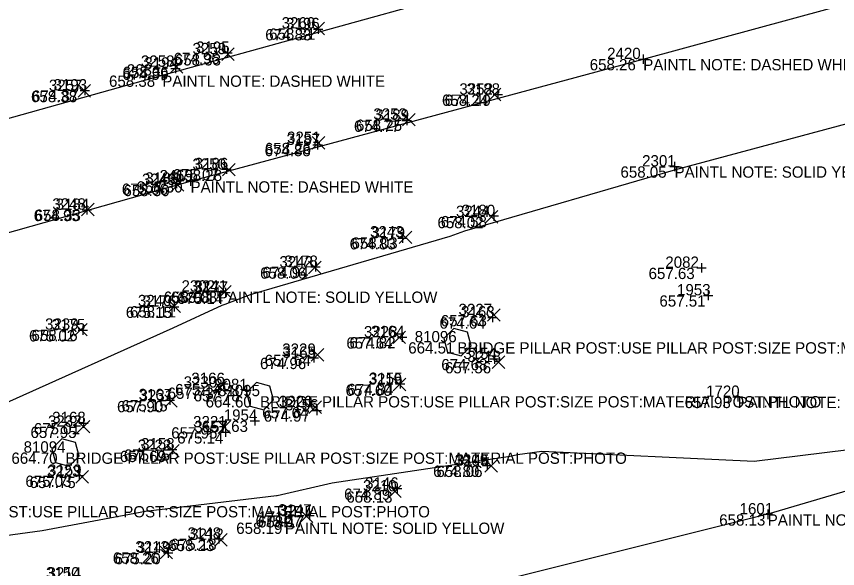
# Model space of a CAD drawing. Extents: x 2129350 to 2137777, y 657588 to 659885.
# Drawn here: x 2132477.1 to 2132564.5, y 658515.9 to 658574.6 of the extents above; entities that cross this region are included whole.
import ezdxf

# ---------------------------------------------------------------- set-up
doc = ezdxf.new("R2010")
doc.units = 0
for name, color, linetype in [('BR_X_SV_Bottom_of_Beam_Text', 7, 'Continuous'), ('DT_X_Contour_Minor', 7, 'Continuous'), ('PV_X_COP', 7, 'Continuous'), ('RD_X_Cells', 7, 'Continuous'), ('SV_X_Random_Point', 7, 'Continuous'), ('SV_X_Shot_Marker', 7, 'Continuous'), ('SV_X_Text_Comment', 7, 'Continuous'), ('SV_X_Text_Elevation', 7, 'Continuous'), ('SV_X_Text_Name', 7, 'Continuous')]:
    doc.layers.add(name, color=color, linetype=linetype)

msp = doc.modelspace()

# ---------------------------------------------------------------- linework, layer by layer
at = {"layer": 'BR_X_SV_Bottom_of_Beam_Text'}
for p, q in [((2132509.216, 658573.773), (2132509.216, 658572.773)), ((2132508.716, 658573.273), (2132509.716, 658573.273)), ((2132509.216, 658573.273), (2132509.216, 658573.273)), ((2132499.559, 658571.257), (2132499.559, 658570.257)), ((2132499.059, 658570.757), (2132500.059, 658570.757)), ((2132499.559, 658570.757), (2132499.559, 658570.757)), ((2132494.039, 658569.575), (2132494.039, 658568.575)), ((2132493.539, 658569.075), (2132494.539, 658569.075)), ((2132494.039, 658569.075), (2132494.039, 658569.075)), ((2132483.888, 658566.751), (2132484.888, 658566.751)), ((2132484.388, 658567.251), (2132484.388, 658566.251)), ((2132484.388, 658566.751), (2132484.388, 658566.751)), ((2132528.333, 658566.804), (2132528.333, 658565.804)), ((2132527.833, 658566.304), (2132528.833, 658566.304)), ((2132528.333, 658566.304), (2132528.333, 658566.304)), ((2132518.636, 658564.039), (2132518.636, 658563.039)), ((2132518.136, 658563.539), (2132519.136, 658563.539)), ((2132518.636, 658563.539), (2132518.636, 658563.539)), ((2132509.16, 658561.449), (2132509.16, 658560.449)), ((2132508.66, 658560.949), (2132509.66, 658560.949)), ((2132509.16, 658560.949), (2132509.16, 658560.949)), ((2132499.464, 658558.87), (2132499.464, 658557.87)), ((2132498.964, 658558.37), (2132499.964, 658558.37)), ((2132499.464, 658558.37), (2132499.464, 658558.37)), ((2132494.131, 658557.33), (2132494.131, 658556.33)), ((2132493.631, 658556.83), (2132494.631, 658556.83)), ((2132494.131, 658556.83), (2132494.131, 658556.83)), ((2132484.591, 658554.534), (2132484.591, 658553.534)), ((2132484.091, 658554.034), (2132485.091, 658554.034)), ((2132484.591, 658554.034), (2132484.591, 658554.034)), ((2132527.406, 658553.382), (2132528.406, 658553.382)), ((2132527.906, 658553.882), (2132527.906, 658552.882)), ((2132527.906, 658553.382), (2132527.906, 658553.382)), ((2132517.695, 658551.025), (2132518.695, 658551.025)), ((2132518.195, 658551.525), (2132518.195, 658550.525)), ((2132518.195, 658551.025), (2132518.195, 658551.025)), ((2132508.919, 658548.472), (2132508.919, 658547.472)), ((2132508.419, 658547.972), (2132509.419, 658547.972)), ((2132508.919, 658547.972), (2132508.919, 658547.972)), ((2132499.347, 658545.722), (2132499.347, 658544.722)), ((2132498.847, 658545.222), (2132499.847, 658545.222)), ((2132499.347, 658545.222), (2132499.347, 658545.222)), ((2132493.895, 658544.228), (2132493.895, 658543.228)), ((2132493.395, 658543.728), (2132494.395, 658543.728)), ((2132493.895, 658543.728), (2132493.895, 658543.728)), ((2132527.766, 658543.088), (2132527.766, 658542.088)), ((2132527.266, 658542.588), (2132528.266, 658542.588)), ((2132527.766, 658542.588), (2132527.766, 658542.588)), ((2132483.666, 658541.226), (2132484.666, 658541.226)), ((2132484.166, 658541.726), (2132484.166, 658540.726)), ((2132484.166, 658541.226), (2132484.166, 658541.226)), ((2132517.666, 658540.494), (2132518.666, 658540.494)), ((2132518.166, 658540.994), (2132518.166, 658539.994)), ((2132518.166, 658540.494), (2132518.166, 658540.494)), ((2132508.752, 658538.786), (2132508.752, 658537.786)), ((2132527.978, 658538.66), (2132527.978, 658537.66)), ((2132508.252, 658538.286), (2132509.252, 658538.286)), ((2132508.752, 658538.286), (2132508.752, 658538.286)), ((2132527.478, 658538.16), (2132528.478, 658538.16)), ((2132527.978, 658538.16), (2132527.978, 658538.16)), ((2132499.126, 658536), (2132499.126, 658535)), ((2132517.938, 658536.016), (2132517.938, 658535.016)), ((2132498.626, 658535.5), (2132499.626, 658535.5)), ((2132499.126, 658535.5), (2132499.126, 658535.5)), ((2132517.438, 658535.516), (2132518.438, 658535.516)), ((2132517.938, 658535.516), (2132517.938, 658535.516)), ((2132493.439, 658534.284), (2132493.439, 658533.284)), ((2132492.939, 658533.784), (2132493.939, 658533.784)), ((2132493.439, 658533.784), (2132493.439, 658533.784)), ((2132508.574, 658532.69), (2132509.574, 658532.69)), ((2132509.074, 658533.19), (2132509.074, 658532.19)), ((2132509.074, 658532.69), (2132509.074, 658532.69)), ((2132484.251, 658531.842), (2132484.251, 658530.842)), ((2132483.751, 658531.342), (2132484.751, 658531.342)), ((2132484.251, 658531.342), (2132484.251, 658531.342)), ((2132499.351, 658530.859), (2132499.351, 658529.859)), ((2132498.851, 658530.359), (2132499.851, 658530.359)), ((2132499.351, 658530.359), (2132499.351, 658530.359)), ((2132493.688, 658529.04), (2132493.688, 658528.04)), ((2132493.188, 658528.54), (2132494.188, 658528.54)), ((2132493.688, 658528.54), (2132493.688, 658528.54)), ((2132527.19, 658527.313), (2132527.19, 658526.313)), ((2132526.69, 658526.813), (2132527.69, 658526.813)), ((2132527.19, 658526.813), (2132527.19, 658526.813)), ((2132483.29, 658525.746), (2132484.29, 658525.746)), ((2132483.79, 658526.246), (2132483.79, 658525.246)), ((2132483.79, 658525.746), (2132483.79, 658525.746)), ((2132517.616, 658524.869), (2132517.616, 658523.869)), ((2132517.116, 658524.369), (2132518.116, 658524.369)), ((2132517.616, 658524.369), (2132517.616, 658524.369)), ((2132508.284, 658522.004), (2132508.284, 658521.004)), ((2132507.784, 658521.504), (2132508.784, 658521.504)), ((2132508.284, 658521.504), (2132508.284, 658521.504)), ((2132498.653, 658519.531), (2132498.653, 658518.531)), ((2132498.153, 658519.031), (2132499.153, 658519.031)), ((2132498.653, 658519.031), (2132498.653, 658519.031)), ((2132493.256, 658518.013), (2132493.256, 658517.013)), ((2132492.756, 658517.513), (2132493.756, 658517.513)), ((2132493.256, 658517.513), (2132493.256, 658517.513))]:
    msp.add_line(p, q, dxfattribs=at)
at = {"layer": 'DT_X_Contour_Minor'}
for points in [[(2132620.427, 658574.55), (2132602.013, 658570.979), (2132602.231, 658561.981), (2132598.317, 658560.338), (2132598.226, 658560.28), (2132595.682, 658560.174), (2132591.891, 658569.375), (2132571.35, 658564.116), (2132569.834, 658564.362), (2132547.236, 658558.31), (2132547.231, 658558.308), (2132524.783, 658551.774), (2132523.244, 658551.213), (2132501.984, 658544.973), (2132499.299, 658543.948), (2132498.97, 658543.851), (2132493.759, 658541.458), (2132476.037, 658533.507)], [(2132455.057, 658515.604), (2132470.686, 658518.67), (2132479.831, 658519.91), (2132490.85, 658521.974), (2132504.771, 658523.633), (2132504.788, 658523.637), (2132504.835, 658523.643), (2132510.716, 658524.962), (2132529.643, 658527.83), (2132530.435, 658528.001), (2132533.01, 658528.34), (2132555.606, 658527.284), (2132555.616, 658527.283), (2132575.495, 658529.749), (2132580.457, 658530.485), (2132591.238, 658531.703), (2132605.942, 658531.773), (2132606.07, 658531.786), (2132622.378, 658532.425)]]:
    msp.add_lwpolyline(points, dxfattribs=at)
at = {"layer": 'PV_X_COP'}
for points in [[(2132158.557, 658463.819), (2132206.059, 658477.425), (2132254.457, 658490.671), (2132302.652, 658503.875), (2132350.765, 658517.201), (2132399.185, 658530.482), (2132447.472, 658543.514), (2132495.635, 658557.077), (2132543.815, 658570.086), (2132591.553, 658583.089), (2132640.05, 658596.448), (2132688.424, 658610.147), (2132736.652, 658623.317), (2132784.372, 658636.37), (2132832.923, 658649.951), (2132881.169, 658663.772), (2132929.561, 658676.421), (2132976.851, 658690.094), (2133025.728, 658703.104), (2133073.543, 658716.202), (2133122.487, 658729.468), (2133170.198, 658742.404), (2133218.348, 658756.095)], [(2132830.061, 658661.482), (2132781.461, 658647.758), (2132733.662, 658634.261), (2132685.082, 658621.653), (2132636.777, 658608.369), (2132588.983, 658595.345), (2132540.408, 658581.571), (2132492.625, 658568.332), (2132444.225, 658554.783), (2132396.239, 658542.037), (2132348.053, 658529.349), (2132299.134, 658515.126), (2132251.461, 658501.252), (2132202.83, 658488.375), (2132155.559, 658475.631)], [(2132846.101, 658602.282), (2132797.631, 658589.057), (2132749.54, 658575.649), (2132701.683, 658562.138), (2132653.22, 658549.217), (2132604.879, 658535.725), (2132557.066, 658521.626), (2132508.698, 658509.555), (2132460.239, 658495.857), (2132412.214, 658482.625), (2132364.293, 658469.89), (2132315.77, 658456.31), (2132267.799, 658442.646), (2132219.177, 658429.818), (2132171.044, 658416.385)]]:
    msp.add_lwpolyline(points, dxfattribs=at)
at = {"layer": 'RD_X_Cells'}
for points in [[(2132522.98, 658538.879), (2132524.428, 658538.491), (2132525.487, 658539.553), (2132525.098, 658541.001), (2132523.65, 658541.389), (2132522.591, 658540.327), (2132522.98, 658538.879)], [(2132501.968, 658533.142), (2132503.416, 658532.754), (2132504.475, 658533.816), (2132504.086, 658535.264), (2132502.638, 658535.652), (2132501.579, 658534.59), (2132501.968, 658533.142)], [(2132481.267, 658527.139), (2132482.716, 658526.754), (2132483.773, 658527.817), (2132483.381, 658529.265), (2132481.932, 658529.65), (2132480.875, 658528.587), (2132481.267, 658527.139)]]:
    msp.add_lwpolyline(points, dxfattribs=at)
at = {"layer": 'SV_X_Random_Point'}
for p, q in [((2132508.557, 658572.676), (2132509.891, 658574.01)), ((2132508.557, 658574.01), (2132509.891, 658572.676)), ((2132498.953, 658569.938), (2132500.287, 658571.272)), ((2132498.953, 658571.272), (2132500.287, 658569.938)), ((2132493.466, 658568.601), (2132494.8, 658569.936)), ((2132493.466, 658569.936), (2132494.8, 658568.601)), ((2132483.657, 658566.025), (2132484.991, 658567.36)), ((2132483.657, 658567.36), (2132484.991, 658566.025)), ((2132527.338, 658565.637), (2132528.672, 658566.973)), ((2132527.338, 658566.973), (2132528.672, 658565.637)), ((2132518.194, 658562.973), (2132519.528, 658564.307)), ((2132518.194, 658564.307), (2132519.528, 658562.973)), ((2132508.574, 658560.495), (2132509.908, 658561.829)), ((2132508.574, 658561.829), (2132509.908, 658560.495)), ((2132499.043, 658557.645), (2132500.377, 658558.98)), ((2132499.043, 658558.98), (2132500.377, 658557.645)), ((2132493.589, 658556.025), (2132494.923, 658557.36)), ((2132493.589, 658557.36), (2132494.923, 658556.025)), ((2132484.043, 658553.397), (2132485.377, 658554.732)), ((2132484.043, 658554.732), (2132485.377, 658553.397)), ((2132526.988, 658552.615), (2132528.322, 658553.949)), ((2132526.988, 658553.949), (2132528.322, 658552.615)), ((2132517.85, 658550.438), (2132519.184, 658551.774)), ((2132517.85, 658551.774), (2132519.184, 658550.438)), ((2132508.197, 658547.24), (2132509.531, 658548.574)), ((2132508.197, 658548.574), (2132509.531, 658547.24)), ((2132498.634, 658544.664), (2132499.968, 658545.998)), ((2132498.634, 658545.998), (2132499.968, 658544.664)), ((2132493.246, 658543.118), (2132494.58, 658544.453)), ((2132493.246, 658544.453), (2132494.58, 658543.118)), ((2132527.239, 658542.169), (2132528.573, 658543.504)), ((2132527.239, 658543.504), (2132528.573, 658542.169)), ((2132483.281, 658540.615), (2132484.615, 658541.949)), ((2132483.281, 658541.949), (2132484.615, 658540.615)), ((2132517.184, 658539.797), (2132518.518, 658541.132)), ((2132517.184, 658541.132), (2132518.518, 658539.797)), ((2132508.485, 658537.944), (2132509.819, 658539.279)), ((2132508.485, 658539.279), (2132509.819, 658537.944)), ((2132527.745, 658537.164), (2132529.079, 658538.498)), ((2132527.745, 658538.498), (2132529.079, 658537.164)), ((2132517.212, 658534.769), (2132518.546, 658536.103)), ((2132517.212, 658536.103), (2132518.546, 658534.769)), ((2132498.129, 658534.448), (2132499.463, 658535.784)), ((2132498.129, 658535.784), (2132499.463, 658534.448)), ((2132492.887, 658533.022), (2132494.221, 658534.357)), ((2132492.887, 658534.357), (2132494.221, 658533.022)), ((2132508.228, 658532.375), (2132509.562, 658533.71)), ((2132508.228, 658533.71), (2132509.562, 658532.375)), ((2132483.576, 658530.284), (2132484.91, 658531.618)), ((2132483.576, 658531.618), (2132484.91, 658530.284)), ((2132498.555, 658530.225), (2132499.889, 658531.561)), ((2132498.555, 658531.561), (2132499.889, 658530.225)), ((2132493.094, 658527.72), (2132494.428, 658529.056)), ((2132493.094, 658529.056), (2132494.428, 658527.72)), ((2132526.965, 658526.13), (2132528.299, 658527.465)), ((2132526.965, 658527.465), (2132528.299, 658526.13)), ((2132483.435, 658524.956), (2132484.769, 658526.291)), ((2132483.435, 658526.291), (2132484.769, 658524.956)), ((2132516.722, 658523.406), (2132518.056, 658524.742)), ((2132516.722, 658524.742), (2132518.056, 658523.406)), ((2132507.312, 658520.76), (2132508.646, 658522.095)), ((2132507.312, 658522.095), (2132508.646, 658520.76)), ((2132498.212, 658518.247), (2132499.546, 658519.581)), ((2132498.212, 658519.581), (2132499.546, 658518.247)), ((2132492.387, 658516.904), (2132493.721, 658518.24)), ((2132492.387, 658518.24), (2132493.721, 658516.904))]:
    msp.add_line(p, q, dxfattribs=at)
at = {"layer": 'SV_X_Shot_Marker'}
for p, q in [((2132543.315, 658570.086), (2132544.315, 658570.086)), ((2132543.815, 658570.586), (2132543.815, 658569.586)), ((2132543.815, 658570.086), (2132543.815, 658570.086)), ((2132492.125, 658568.332), (2132493.125, 658568.332)), ((2132492.625, 658568.832), (2132492.625, 658567.832)), ((2132492.625, 658568.332), (2132492.625, 658568.332)), ((2132546.645, 658558.658), (2132547.645, 658558.658)), ((2132547.145, 658559.158), (2132547.145, 658558.158)), ((2132547.145, 658558.658), (2132547.145, 658558.658)), ((2132495.135, 658557.077), (2132496.135, 658557.077)), ((2132495.635, 658557.577), (2132495.635, 658556.577)), ((2132495.635, 658557.077), (2132495.635, 658557.077)), ((2132550.022, 658548.369), (2132550.022, 658547.369)), ((2132549.522, 658547.869), (2132550.522, 658547.869)), ((2132550.022, 658547.869), (2132550.022, 658547.869)), ((2132498.542, 658545.837), (2132498.542, 658544.837)), ((2132498.042, 658545.337), (2132499.042, 658545.337)), ((2132498.542, 658545.337), (2132498.542, 658545.337)), ((2132550.227, 658544.935), (2132551.227, 658544.935)), ((2132550.727, 658545.435), (2132550.727, 658544.435)), ((2132550.727, 658544.935), (2132550.727, 658544.935)), ((2132501.578, 658535.35), (2132501.578, 658534.35)), ((2132501.078, 658534.85), (2132502.078, 658534.85)), ((2132501.578, 658534.85), (2132501.578, 658534.85)), ((2132553.365, 658534.134), (2132554.365, 658534.134)), ((2132553.865, 658534.634), (2132553.865, 658533.634)), ((2132553.865, 658534.134), (2132553.865, 658534.134)), ((2132501.975, 658531.595), (2132502.975, 658531.595)), ((2132502.475, 658532.095), (2132502.475, 658531.095)), ((2132502.475, 658531.595), (2132502.475, 658531.595)), ((2132557.066, 658522.126), (2132557.066, 658521.126)), ((2132505.673, 658521.244), (2132505.673, 658520.244)), ((2132556.566, 658521.626), (2132557.566, 658521.626)), ((2132557.066, 658521.626), (2132557.066, 658521.626)), ((2132505.173, 658520.744), (2132506.173, 658520.744)), ((2132505.673, 658520.744), (2132505.673, 658520.744))]:
    msp.add_line(p, q, dxfattribs=at)

# ---------------------------------------------------------------- texts
at = {"layer": 'BR_X_SV_Bottom_of_Beam_Text'}
for s, p in [('3196', (2132505.806, 658573.273)), ('674.83', (2132503.585, 658572.073)), ('3195', (2132496.224, 658570.757)), ('3194', (2132490.714, 658569.075)), ('674.96', (2132493.834, 658569.557)), ('674.99', (2132488.38, 658567.875)), ('3193', (2132481.053, 658566.751)), ('3188', (2132525.008, 658566.304)), ('674.87', (2132478.757, 658565.551)), ('674.49', (2132522.683, 658565.104)), ('3189', (2132515.311, 658563.539)), ('674.77', (2132513.024, 658562.339)), ('3187', (2132505.844, 658560.949)), ('674.88', (2132503.519, 658559.749)), ('3186', (2132496.073, 658558.37)), ('3185', (2132490.815, 658556.83)), ('675.07', (2132493.729, 658557.17)), ('675.06', (2132488.32, 658555.63)), ('3184', (2132481.285, 658554.034)), ('3180', (2132524.486, 658553.382)), ('674.95', (2132478.941, 658552.834)), ('674.58', (2132522.265, 658552.182)), ('3179', (2132514.889, 658551.025)), ('674.83', (2132512.564, 658549.825)), ('3178', (2132505.613, 658547.972)), ('674.94', (2132503.278, 658546.772)), ('3177', (2132496.05, 658545.222)), ('3176', (2132490.523, 658543.728)), ('675.14', (2132494.208, 658544.022)), ('675.15', (2132488.746, 658542.528)), ('3163', (2132524.431, 658542.588)), ('3175', (2132480.869, 658541.226)), ('674.64', (2132522.125, 658541.388)), ('675.02', (2132478.44, 658540.026)), ('3164', (2132514.841, 658540.494)), ('674.82', (2132512.544, 658539.294)), ('3165', (2132505.417, 658538.286)), ('3154', (2132524.672, 658538.16)), ('674.96', (2132503.027, 658537.086)), ('674.68', (2132522.319, 658536.96)), ('3166', (2132495.716, 658535.5)), ('3155', (2132514.622, 658535.516)), ('3167', (2132490.104, 658533.784)), ('675.14', (2132493.987, 658534.3)), ('674.84', (2132512.316, 658534.316)), ('675.15', (2132488.29, 658532.584)), ('3156', (2132505.683, 658532.69)), ('3168', (2132480.907, 658531.342)), ('674.97', (2132503.424, 658531.49)), ('3157', (2132496.035, 658530.359)), ('675.01', (2132478.95, 658530.142)), ('3158', (2132490.363, 658528.54)), ('675.14', (2132494.212, 658529.159)), ('675.15', (2132488.539, 658527.34)), ('3145', (2132523.865, 658526.813)), ('3159', (2132480.465, 658525.746)), ('674.80', (2132521.455, 658525.613)), ('675.03', (2132478.055, 658524.546)), ('3146', (2132514.215, 658524.369)), ('674.89', (2132511.975, 658523.169)), ('3147', (2132504.959, 658521.504)), ('675.07', (2132502.549, 658520.304)), ('3148', (2132495.318, 658519.031)), ('3149', (2132489.921, 658517.513)), ('675.18', (2132493.495, 658517.831)), ('675.20', (2132487.549, 658516.313)), ('3150', (2132480.253, 658514.805))]:
    msp.add_text(s, height=1.2, dxfattribs=at).set_placement(p)
at = {"layer": 'SV_X_Text_Comment'}
for s, p in [('PAINTL NOTE: DASHED WHITE', (2132543.815, 658568.886)), ('PAINTL NOTE: DASHED WHITE', (2132492.625, 658567.132)), ('PAINTL NOTE: SOLID YELLOW', (2132547.145, 658557.458)), ('PAINTL NOTE: DASHED WHITE', (2132495.635, 658555.877)), ('PAINTL NOTE: SOLID YELLOW', (2132498.542, 658544.137)), ('BRIDGE PILLAR POST:USE PILLAR POST:SIZE POST:MATERIAL POST:PHOTO', (2132524.039, 658538.74)), ('BRIDGE PILLAR POST:USE PILLAR POST:SIZE POST:MATERIAL POST:PHOTO', (2132503.027, 658533.003)), ('PAINTL NOTE: SOLID YELLOW', (2132553.865, 658532.934)), ('BRIDGE PILLAR POST:USE PILLAR POST:SIZE POST:MATERIAL POST:PHOTO', (2132482.324, 658527.002)), ('BRIDGE PILLAR POST:USE PILLAR POST:SIZE POST:MATERIAL POST:PHOTO', (2132461.365, 658521.302)), ('PAINTL NOTE: DASHED WHITE', (2132557.066, 658520.426)), ('PAINTL NOTE: SOLID YELLOW', (2132505.673, 658519.544))]:
    msp.add_text(s, height=1.2, dxfattribs=at).set_placement(p)
at = {"layer": 'SV_X_Text_Elevation'}
for s, p in [('658.31', (2132503.998, 658572.143)), ('658.33', (2132493.961, 658569.405)), ('658.26', (2132538.118, 658568.886)), ('658.36', (2132488.398, 658568.069)), ('658.38', (2132486.956, 658567.132)), ('658.38', (2132478.655, 658565.493)), ('658.24', (2132522.393, 658565.105)), ('658.25', (2132513.239, 658562.44)), ('658.26', (2132503.544, 658559.962)), ('658.05', (2132541.391, 658557.458)), ('658.28', (2132494.079, 658557.113)), ('658.30', (2132489.872, 658555.877)), ('658.30', (2132488.493, 658555.493)), ('658.33', (2132479.051, 658552.865)), ('658.02', (2132521.91, 658552.082)), ('658.03', (2132512.763, 658549.906)), ('658.06', (2132503.035, 658546.707)), ('657.63', (2132544.381, 658546.669)), ('658.08', (2132492.779, 658544.137)), ('658.08', (2132493.538, 658544.131)), ('657.51', (2132545.539, 658543.735)), ('658.11', (2132489.179, 658542.586)), ('657.63', (2132522.265, 658541.637)), ('658.16', (2132478.705, 658540.082)), ('657.64', (2132512.22, 658539.265)), ('664.51', (2132518.804, 658538.74)), ('657.64', (2132503.521, 658537.412)), ('657.56', (2132522.715, 658536.631)), ('657.73', (2132493.193, 658533.916)), ('657.60', (2132512.134, 658534.236)), ('657.78', (2132495.966, 658533.65)), ('664.60', (2132497.235, 658533.003)), ('657.93', (2132548.224, 658532.934)), ('657.90', (2132487.809, 658532.49)), ('657.64', (2132503.264, 658531.843)), ('657.63', (2132496.834, 658530.395)), ('657.95', (2132478.602, 658529.751)), ('657.95', (2132493.581, 658529.693)), ('664.70', (2132476.57, 658527.002)), ('657.69', (2132488.111, 658527.188)), ('658.06', (2132521.803, 658525.598)), ('657.75', (2132478.499, 658524.424)), ('658.13', (2132512.221, 658522.874)), ('658.17', (2132502.811, 658520.228)), ('658.13', (2132551.898, 658520.426)), ('658.19', (2132500.496, 658519.544)), ('658.23', (2132493.257, 658517.714)), ('658.26', (2132487.357, 658516.372))]:
    msp.add_text(s, height=1.2, dxfattribs=at).set_placement(p)
at = {"layer": 'SV_X_Text_Name'}
for s, p in [('3260', (2132505.331, 658573.343)), ('3259', (2132495.841, 658570.605)), ('2420', (2132539.97, 658570.086)), ('3258', (2132490.354, 658569.269)), ('2634', (2132488.846, 658568.332)), ('3257', (2132480.554, 658566.693)), ('3252', (2132524.245, 658566.305)), ('3253', (2132515.091, 658563.64)), ('3251', (2132505.905, 658561.162)), ('3250', (2132495.836, 658558.313)), ('2301', (2132543.696, 658558.658)), ('3249', (2132490.467, 658556.693)), ('2419', (2132492.338, 658557.077)), ('3248', (2132480.921, 658554.065)), ('3244', (2132523.885, 658553.282)), ('3243', (2132514.738, 658551.106)), ('3242', (2132505.094, 658547.907)), ('2082', (2132546.167, 658547.869)), ('2302', (2132494.668, 658545.337)), ('3241', (2132495.956, 658545.331)), ('1953', (2132547.411, 658544.935)), ('3240', (2132490.03, 658543.786)), ('3227', (2132524.155, 658542.837)), ('3239', (2132480.15, 658541.282)), ('3228', (2132514.091, 658540.465)), ('81096', (2132519.495, 658539.94)), ('3229', (2132505.392, 658538.612)), ('3218', (2132525.106, 658537.831)), ('3230', (2132494.903, 658535.116)), ('2081', (2132498.148, 658534.85)), ('3219', (2132514.573, 658535.436)), ('81095', (2132498.559, 658534.203)), ('1720', (2132550.502, 658534.134)), ('3231', (2132490.199, 658533.69)), ('3220', (2132505.04, 658533.043)), ('1954', (2132499.169, 658531.595)), ('3232', (2132480.464, 658530.951)), ('3221', (2132495.905, 658530.893)), ('81094', (2132477.865, 658528.202)), ('3222', (2132490.019, 658528.388)), ('3209', (2132523.739, 658526.798)), ('3223', (2132480.351, 658525.624)), ('3210', (2132513.988, 658524.074)), ('1601', (2132554.071, 658521.626)), ('1719', (2132502.859, 658520.744)), ('3211', (2132505.116, 658521.428)), ('3212', (2132495.592, 658518.914)), ('3213', (2132489.757, 658517.572)), ('3214', (2132480.412, 658514.787))]:
    msp.add_text(s, height=1.2, dxfattribs=at).set_placement(p)

doc.saveas('drawing.dxf')
